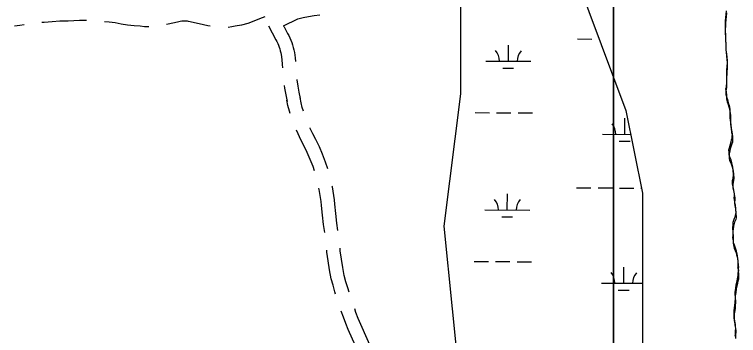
# Model space of a CAD drawing. Extents: x 3172231 to 3210228, y 940198 to 965780.
# Drawn here: x 3193697 to 3195317, y 954257 to 954975 of the extents above; entities that cross this region are included whole.
import ezdxf

# ---------------------------------------------------------------- set-up
doc = ezdxf.new("R2010")
doc.units = 0
for name, color, linetype in [('V-ROAD-CNTR', 7, 'Continuous'), ('V-SITE-VEGE', 7, 'Continuous'), ('V-TOPO-SHOR', 7, 'Continuous'), ('V-WETL-SWMP', 7, 'Continuous')]:
    doc.layers.add(name, color=color, linetype=linetype)

msp = doc.modelspace()

# ---------------------------------------------------------------- linework, layer by layer
at = {"layer": 'V-ROAD-CNTR'}
for points in [[(3194256.822, 954969.817), (3194245.21, 954965.017), (3194232.758, 954960.048), (3194219.408, 954954.916), (3194204.682, 954951.396), (3194190.797, 954948.484), (3194183.339, 954946.963), (3194175.272, 954945.924), (3194174.788, 954945.897)], [(3194298.622, 954949.518), (3194309.002, 954954.769), (3194320.543, 954960.338), (3194331.079, 954965.184), (3194342.496, 954968.115), (3194355.044, 954970.762), (3194367.691, 954972.866), (3194379.939, 954974.359)], [(3193718.97, 954951.512), (3193709.33, 954950.348), (3193697.143, 954949.032)], [(3193858.45, 954961.462), (3193854.754, 954961.449), (3193842.377, 954961.186), (3193830.008, 954960.706), (3193817.231, 954959.987), (3193798.92, 954959.659), (3193781.152, 954958.756), (3193763.425, 954957.275), (3193758.614, 954956.714)], [(3193997.5, 954947.104), (3193987.777, 954947.434), (3193978.241, 954948.527), (3193964.486, 954949.382), (3193950.011, 954951.01), (3193935.633, 954953.356), (3193922.463, 954956.186), (3193908.882, 954957.79), (3193898.341, 954958.874)], [(3194135.003, 954948.571), (3194129.497, 954949.584), (3194120.281, 954951.751), (3194103.187, 954955.593), (3194086.723, 954959.372), (3194083.913, 954959.747), (3194080.763, 954960.004), (3194077.593, 954960.097), (3194074.415, 954960.028), (3194071.252, 954959.794), (3194068.102, 954959.398), (3194064.992, 954958.842), (3194061.457, 954958.02), (3194040.78, 954953.502), (3194036.996, 954952.685)], [(3194265.634, 954949.574), (3194273.322, 954933.905), (3194281.595, 954918.409), (3194283.931, 954914.192), (3194285.869, 954910.279), (3194287.624, 954906.274), (3194289.193, 954902.18), (3194290.57, 954898.021), (3194291.746, 954893.813), (3194292.725, 954889.552), (3194293.492, 954885.331), (3194294.848, 954874.521), (3194296.015, 954863.422), (3194296.655, 954855.888)], [(3194299.24, 954949.188), (3194300.028, 954947.581), (3194307.951, 954932.743), (3194310.509, 954928.124), (3194313.065, 954922.961), (3194315.384, 954917.668), (3194317.453, 954912.27), (3194319.272, 954906.779), (3194320.828, 954901.211), (3194322.117, 954895.596), (3194323.156, 954889.885), (3194324.652, 954877.957), (3194325.539, 954869.522)], [(3194328.874, 954829.666), (3194328.935, 954829.006), (3194330.812, 954814.981), (3194333.249, 954801.043), (3194336.304, 954786.935)], [(3194300.398, 954816.076), (3194301.156, 954810.407), (3194303.801, 954795.283), (3194306.984, 954780.585)], [(3194343.461, 954758.572), (3194340.923, 954766.712), (3194338.166, 954777.645), (3194335.945, 954789.1)], [(3194313.482, 954753.937), (3194312.037, 954758.574), (3194308.874, 954771.115), (3194306.493, 954783.388)], [(3194368.121, 954625.229), (3194364.856, 954634.856), (3194358.652, 954650.944), (3194351.798, 954666.764), (3194344.271, 954682.35), (3194337.814, 954694.739), (3194331.552, 954707.763), (3194327.666, 954716.564)], [(3194398.214, 954629.901), (3194393.068, 954645.076), (3194386.422, 954662.308), (3194379.08, 954679.256), (3194371.087, 954695.808), (3194364.642, 954708.175), (3194358.8, 954720.325), (3194358.304, 954721.449)], [(3194390.966, 954487.411), (3194388.659, 954505.116), (3194386.153, 954526.515), (3194383.932, 954547.833), (3194382.964, 954556.969), (3194381.795, 954565.924), (3194380.413, 954574.85), (3194378.814, 954583.745), (3194378.238, 954586.564)], [(3194420.627, 954491.962), (3194418.433, 954508.8), (3194415.971, 954529.815), (3194413.768, 954550.969), (3194412.758, 954560.491), (3194411.497, 954570.16), (3194410.005, 954579.8), (3194408.278, 954589.407), (3194407.927, 954591.121)], [(3194445.442, 954354.524), (3194442.611, 954363.713), (3194438.589, 954377.594), (3194434.901, 954391.159), (3194431.259, 954409.442), (3194428.252, 954428.099), (3194425.932, 954446.856), (3194425.464, 954452.27)], [(3194415.477, 954349.894), (3194413.867, 954355.123), (3194409.705, 954369.484), (3194405.681, 954384.285), (3194401.729, 954404.122), (3194398.546, 954423.869), (3194396.09, 954443.722), (3194395.746, 954447.712)], [(3194466.446, 954219.637), (3194443.875, 954270.447), (3194438.249, 954284.446), (3194432.902, 954298.409), (3194427.992, 954311.906)], [(3194497.099, 954224.529), (3194471.511, 954282.133), (3194466.177, 954295.404), (3194461.008, 954308.901), (3194458.201, 954316.618)]]:
    msp.add_lwpolyline(points, dxfattribs=at)
at = {"layer": 'V-SITE-VEGE'}
for p, q in [((3195036.827, 958708.921), (3195036.827, 951977.879)), ((3195287.885, 954960.525), (3195290.039, 954983.389)), ((3195287.598, 954947.661), (3195287.764, 954952.32)), ((3195287.715, 954956.31), (3195287.885, 954960.525)), ((3195287.764, 954952.32), (3195287.715, 954956.31)), ((3195287.94, 954920.173), (3195287.598, 954947.661)), ((3195288.432, 954916.409), (3195287.94, 954920.173)), ((3195288.97, 954908.657), (3195288.432, 954916.409)), ((3195289.079, 954900.01), (3195288.97, 954908.657)), ((3195289.349, 954896.023), (3195289.079, 954900.01)), ((3195290.138, 954886.055), (3195289.349, 954896.023)), ((3195291.108, 954879.194), (3195290.138, 954886.055)), ((3195291.641, 954872.104), (3195291.108, 954879.194)), ((3195291.688, 954868.336), (3195291.641, 954872.104)), ((3195290.658, 954844.155), (3195290.768, 954853.025)), ((3195290.768, 954853.025), (3195291.385, 954857.025)), ((3195291.385, 954857.025), (3195291.688, 954868.336)), ((3195290.146, 954831.734), (3195290.256, 954840.604)), ((3195290.256, 954840.604), (3195290.658, 954844.155)), ((3195290.293, 954819.764), (3195290.146, 954831.734)), ((3195288.44, 954808.432), (3195289.494, 954812.657)), ((3195289.157, 954805.337), (3195288.44, 954808.432)), ((3195289.255, 954795.001), (3195289.157, 954805.337)), ((3195289.494, 954812.657), (3195290.115, 954816.212)), ((3195290.115, 954816.212), (3195290.293, 954819.764)), ((3195291.041, 954788.126), (3195289.255, 954795.001)), ((3195292.448, 954785.038), (3195291.041, 954788.126)), ((3195295.301, 954774.726), (3195292.448, 954785.038)), ((3195296.363, 954771.636), (3195295.301, 954774.726)), ((3195297.82, 954763.38), (3195296.363, 954771.636)), ((3195298.209, 954758.559), (3195297.82, 954763.38)), ((3195298.299, 954748.913), (3195298.209, 954758.559)), ((3195298.006, 954743.052), (3195298.299, 954748.913)), ((3195298.393, 954738.577), (3195298.006, 954743.052)), ((3195299.143, 954732.38), (3195298.393, 954738.577)), ((3195299.864, 954728.941), (3195299.143, 954732.38)), ((3195300.982, 954719.993), (3195299.864, 954728.941)), ((3195302.774, 954712.43), (3195300.982, 954719.993)), ((3195302.532, 954701.397), (3195302.817, 954707.949)), ((3195302.817, 954707.949), (3195302.774, 954712.43)), ((3195300.226, 954690.008), (3195301.215, 954694.84)), ((3195301.215, 954694.84), (3195302.563, 954698.299)), ((3195302.563, 954698.299), (3195302.532, 954701.397)), ((3195295.223, 954672.387), (3195297.23, 954678.951)), ((3195297.23, 954678.951), (3195297.879, 954683.092)), ((3195297.879, 954683.092), (3195300.226, 954690.008)), ((3195295.618, 954666.876), (3195295.223, 954672.387)), ((3195295.671, 954661.363), (3195295.618, 954666.876)), ((3195296.388, 954658.271), (3195295.671, 954661.363)), ((3195297.805, 954654.148), (3195296.388, 954658.271)), ((3195299.917, 954649.687), (3195297.805, 954654.148)), ((3195302.041, 954643.507), (3195299.917, 954649.687)), ((3195304.199, 954633.533), (3195302.041, 954643.507)), ((3195304.951, 954626.994), (3195304.199, 954633.533)), ((3195305.729, 954617.352), (3195304.951, 954626.994)), ((3195304.439, 954608.035), (3195305.729, 954617.352)), ((3195303.443, 954603.892), (3195304.439, 954608.035)), ((3195303.517, 954595.966), (3195303.443, 954603.892)), ((3195305.676, 954586.339), (3195303.517, 954595.966)), ((3195307.134, 954577.737), (3195305.676, 954586.339)), ((3195307.853, 954574.645), (3195307.134, 954577.737)), ((3195307.259, 954564.3), (3195307.9, 954569.475)), ((3195307.288, 954561.199), (3195307.259, 954564.3)), ((3195307.9, 954569.475), (3195307.853, 954574.645)), ((3195308.367, 954556.387), (3195307.288, 954561.199)), ((3195308.744, 954552.944), (3195308.367, 954556.387)), ((3195309.815, 954548.819), (3195308.744, 954552.944)), ((3195310.577, 954541.246), (3195309.815, 954548.819)), ((3195310.032, 954525.734), (3195310.685, 954529.529)), ((3195310.613, 954537.111), (3195310.577, 954541.246)), ((3195311.001, 954532.636), (3195310.613, 954537.111)), ((3195310.685, 954529.529), (3195311.001, 954532.636)), ((3195305.002, 954510.87), (3195307.679, 954519.51)), ((3195307.679, 954519.51), (3195309.03, 954522.279)), ((3195309.03, 954522.279), (3195310.032, 954525.734)), ((3195303.73, 954499.487), (3195304.377, 954503.972)), ((3195303.759, 954496.386), (3195303.73, 954499.487)), ((3195304.377, 954503.972), (3195305.002, 954510.87)), ((3195304.515, 954489.157), (3195303.759, 954496.386)), ((3195304.287, 954476.75), (3195304.592, 954480.887)), ((3195304.592, 954480.887), (3195304.515, 954489.157)), ((3195304.67, 954472.619), (3195304.287, 954476.75)), ((3195305.401, 954468.147), (3195304.67, 954472.619)), ((3195305.776, 954464.704), (3195305.401, 954468.147)), ((3195306.843, 954461.267), (3195305.776, 954464.704)), ((3195310.732, 954450.622), (3195306.843, 954461.267)), ((3195312.154, 954446.155), (3195310.732, 954450.622)), ((3195313.937, 954439.624), (3195312.154, 954446.155)), ((3195315.811, 954423.449), (3195313.937, 954439.624)), ((3195316.2, 954418.628), (3195315.811, 954423.449)), ((3195315.885, 954415.523), (3195316.2, 954418.628)), ((3195315.928, 954411.044), (3195315.885, 954415.523)), ((3195315.271, 954407.591), (3195315.928, 954411.044)), ((3195316.315, 954406.223), (3195315.271, 954407.591)), ((3195316.106, 954391.75), (3195316.315, 954406.223)), ((3195313.466, 954379.321), (3195315.113, 954387.605)), ((3195315.113, 954387.605), (3195316.106, 954391.75)), ((3195310.523, 954362.408), (3195311.138, 954370.338)), ((3195311.138, 954370.338), (3195313.466, 954379.321)), ((3195308.875, 954354.464), (3195310.523, 954362.408)), ((3195308.924, 954349.299), (3195308.875, 954354.464)), ((3195309.673, 954342.76), (3195308.924, 954349.299)), ((3195309.106, 954329.659), (3195309.673, 954342.76)), ((3195307.492, 954317.928), (3195308.447, 954326.552)), ((3195308.447, 954326.552), (3195309.106, 954329.659)), ((3195306.528, 954310.684), (3195306.837, 954314.475)), ((3195306.569, 954306.203), (3195306.528, 954310.684)), ((3195306.941, 954303.106), (3195306.569, 954306.203)), ((3195306.837, 954314.475), (3195307.492, 954317.928)), ((3195306.984, 954298.627), (3195306.941, 954303.106)), ((3195307.761, 954289.332), (3195306.984, 954298.627)), ((3195309.168, 954286.243), (3195307.761, 954289.332)), ((3195309.899, 954281.77), (3195309.168, 954286.243)), ((3195309.682, 954267.985), (3195310.316, 954273.849)), ((3195309.944, 954276.945), (3195309.899, 954281.77)), ((3195310.316, 954273.849), (3195309.944, 954276.945)), ((3195309.108, 954255.574), (3195309.759, 954259.715)), ((3195309.759, 954259.715), (3195309.682, 954267.985))]:
    msp.add_line(p, q, dxfattribs=at)
msp.add_lwpolyline([(3195036.827, 951977.879), (3195036.827, 958708.921)], dxfattribs=at)
at = {"layer": 'V-TOPO-SHOR'}
for points in [[(3195288.718, 954803.779), (3195289.773, 954808.006), (3195290.396, 954811.559), (3195290.574, 954815.111), (3195290.424, 954827.081), (3195290.537, 954835.951), (3195290.936, 954839.502), (3195291.049, 954848.372), (3195291.663, 954852.372), (3195291.966, 954863.685), (3195291.919, 954867.451), (3195291.389, 954874.541), (3195290.416, 954881.402), (3195289.628, 954891.37), (3195289.357, 954895.357), (3195289.251, 954904.004), (3195288.71, 954911.756), (3195288.221, 954915.52), (3195287.879, 954943.008), (3195288.042, 954947.667), (3195287.993, 954951.657), (3195288.163, 954955.872), (3195290.32, 954978.735)], [(3195288.718, 954803.779), (3195288.757, 954799.644), (3195289.474, 954796.549), (3195289.572, 954786.213), (3195291.358, 954779.338), (3195292.765, 954776.25), (3195295.618, 954765.94), (3195296.683, 954762.848), (3195298.137, 954754.592), (3195298.526, 954749.771), (3195298.616, 954740.123), (3195298.328, 954734.264), (3195298.713, 954729.789), (3195299.46, 954723.592), (3195300.183, 954720.153), (3195301.299, 954711.205), (3195303.091, 954703.642), (3195303.134, 954699.161), (3195302.852, 954692.611), (3195302.88, 954689.511), (3195301.535, 954686.052), (3195300.545, 954681.218), (3195298.198, 954674.304), (3195297.547, 954670.163), (3195295.54, 954663.599), (3195295.937, 954658.088), (3195295.989, 954652.575), (3195296.708, 954649.483), (3195298.123, 954645.36), (3195300.232, 954640.899), (3195302.358, 954634.719), (3195304.519, 954624.745), (3195305.268, 954618.206), (3195306.048, 954608.564), (3195304.756, 954599.247), (3195303.763, 954595.104), (3195303.837, 954587.178), (3195305.993, 954577.551), (3195307.451, 954568.949), (3195308.17, 954565.857), (3195308.217, 954560.687), (3195307.576, 954555.512), (3195307.607, 954552.412), (3195308.684, 954547.599), (3195309.061, 954544.156), (3195310.134, 954540.031), (3195310.894, 954532.458), (3195310.933, 954528.323), (3195311.32, 954523.846), (3195311.003, 954520.741), (3195310.349, 954516.946), (3195309.348, 954513.491), (3195307.996, 954510.722), (3195305.319, 954502.082), (3195304.695, 954495.184), (3195304.048, 954490.699), (3195304.076, 954487.598), (3195304.834, 954480.369), (3195304.91, 954472.099), (3195304.605, 954467.962), (3195304.988, 954463.831), (3195305.719, 954459.359), (3195306.096, 954455.916), (3195307.161, 954452.479), (3195311.052, 954441.834), (3195312.471, 954437.367), (3195314.255, 954430.836), (3195316.129, 954414.661), (3195316.52, 954409.84), (3195316.202, 954406.735), (3195316.245, 954402.256), (3195315.588, 954398.803), (3195316.635, 954397.435), (3195316.426, 954382.96), (3195315.43, 954378.817), (3195313.784, 954370.533), (3195311.455, 954361.55), (3195310.841, 954353.62), (3195309.192, 954345.678), (3195309.241, 954340.511), (3195309.991, 954333.972), (3195309.424, 954320.871), (3195308.764, 954317.764), (3195307.812, 954309.14), (3195307.154, 954305.689), (3195306.845, 954301.894), (3195306.886, 954297.415), (3195307.261, 954294.318), (3195307.302, 954289.839), (3195308.078, 954280.544), (3195309.485, 954277.455), (3195310.216, 954272.982), (3195310.261, 954268.157), (3195310.636, 954265.061), (3195309.999, 954259.197), (3195310.077, 954250.927)]]:
    msp.add_lwpolyline(points, dxfattribs=at)
at = {"layer": 'V-WETL-SWMP'}
for p, q in [((3194956.718, 954920.282), (3194988.717, 954920.064)), ((3195004.716, 954919.955), (3195005.12, 954919.952)), ((3194801.784, 954870.593), (3194802.029, 954906.593)), ((3194751.785, 954870.934), (3194851.783, 954870.253)), ((3194789.679, 954855.244), (3194813.678, 954855.081)), ((3194727.592, 954755.664), (3194759.591, 954755.446)), ((3194775.591, 954755.337), (3194807.59, 954755.119)), ((3194823.589, 954755.01), (3194855.589, 954754.792)), ((3195062.112, 954706.956), (3195062.357, 954742.955)), ((3195012.113, 954707.296), (3195075.627, 954706.864)), ((3195050.007, 954691.607), (3195074.007, 954691.443)), ((3194954.453, 954587.615), (3194986.452, 954587.397)), ((3195002.452, 954587.288), (3195034.451, 954587.07)), ((3195050.451, 954586.961), (3195082.45, 954586.743)), ((3195098.45, 954586.634), (3195099.664, 954586.626)), ((3194799.519, 954537.926), (3194799.764, 954573.925)), ((3194749.52, 954538.266), (3194849.518, 954537.586)), ((3194787.414, 954522.577), (3194811.414, 954522.414)), ((3194725.327, 954422.996), (3194757.326, 954422.779)), ((3194773.326, 954422.67), (3194805.325, 954422.452)), ((3194821.325, 954422.343), (3194853.324, 954422.125)), ((3195059.847, 954374.288), (3195060.092, 954410.287)), ((3195009.849, 954374.629), (3195101.883, 954374.002)), ((3195047.743, 954358.939), (3195071.742, 954358.776))]:
    msp.add_line(p, q, dxfattribs=at)
for points in [[(3194695.281, 954131.78), (3194658.317, 954501.57), (3194695.281, 954797.402), (3194695.281, 955130.213), (3194584.389, 955389.066), (3194399.57, 956239.584), (3194029.932, 956609.374), (3193919.041, 956831.248), (3193992.968, 956979.164), (3194029.932, 957348.954)], [(3194954.027, 957238.017), (3194880.1, 957127.08), (3194990.991, 956831.248), (3195138.847, 956535.416), (3195175.81, 956276.563), (3195138.847, 956091.668), (3195027.955, 955684.899), (3194990.991, 955500.003), (3194954.027, 955315.108), (3194954.027, 955056.255), (3195064.919, 954760.423), (3195101.883, 954575.528), (3195101.883, 954131.78)]]:
    msp.add_lwpolyline(points, dxfattribs=at)
for centre, start, end in [((3194746.545, 954871.444), 358.838165, 40.381824), ((3194857.029, 954870.692), 138.838162, 180.381821), ((3195006.873, 954707.806), 358.838165, 40.381824), ((3194744.281, 954538.777), 358.838165, 40.381824), ((3194854.764, 954538.025), 138.838162, 180.381821), ((3195004.609, 954375.139), 358.838165, 40.381824), ((3195115.092, 954374.387), 138.838162, 180.381821)]:
    msp.add_arc(centre, 35.246, start, end, dxfattribs=at)

doc.saveas('drawing.dxf')
